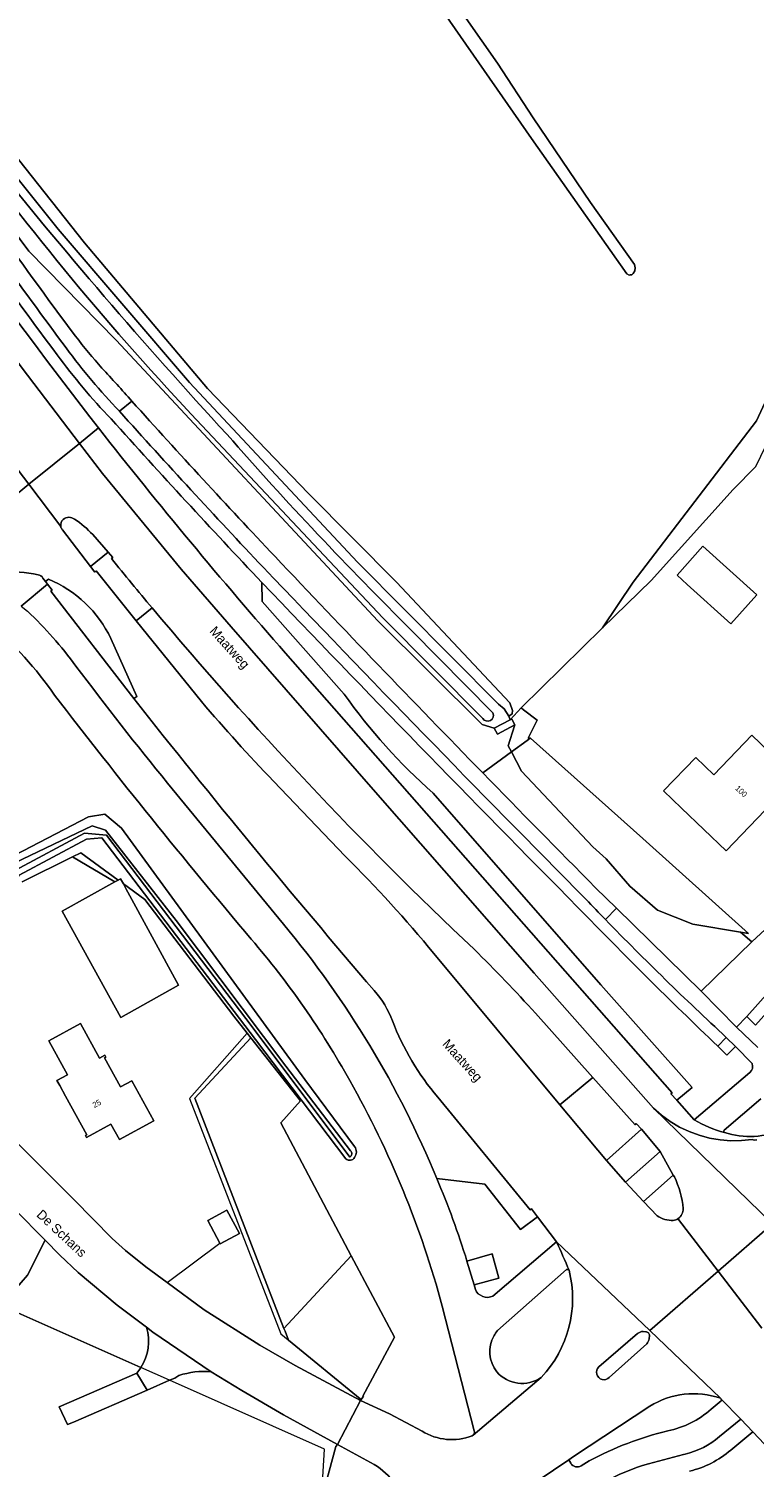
# Model space of a CAD drawing. Header units: metres. Extents: x 151448 to 154749, y 463108 to 465296.
# Tile 385 of 449: x 154002 to 154098, y 464596 to 464786. Entities that reach past the tile are written whole.
import ezdxf
from ezdxf.enums import TextEntityAlignment as Align

# ---------------------------------------------------------------- set-up
doc = ezdxf.new("R2010")
doc.units = ezdxf.units.M
for name, color, linetype, lineweight in [('B-PV-GR-BEPLANTING_CULTUUR_BODEMBEDEKKER-GV', 253, 'Continuous', 9), ('B-PV-GR-BEPLANTING_CULTUUR_BOSPLANTSOEN-GV', 253, 'Continuous', 9), ('B-PV-GR-GRAS-GV', 253, 'Continuous', 9), ('B-PV-GR-GROENVOORZIENING-GV', 253, 'Continuous', 9), ('B-PV-GR-HAAG-GV', 253, 'Continuous', 9), ('B-PV-IE-TERREINAFSCHEIDING_KUNSTMATIG_HEKWERK-G', 253, 'Continuous', 9), ('B-PV-OG-BEBOUWING-GV', 1, 'Continuous', 9), ('B-PV-OG-BEBOUWING-T18', 2, 'Continuous', 9), ('B-PV-OG-TERREIN_BEGROEID-GV', 253, 'Continuous', 9), ('B-PV-OG-TERREIN_ERF-GV', 253, 'Continuous', 9), ('B-PV-OG-TERREIN_OEVER-GV', 253, 'Continuous', 9), ('B-PV-OG-TOPOGRAFIE-T18', 2, 'Continuous', 9), ('B-PV-OG-WATER-GV', 253, 'Continuous', 9), ('B-PV-OG-WATER_SLOOT-GV', 253, 'Continuous', 9), ('B-PV-VH-GESLOTENVERHARDING_ASFALT-GV', 253, 'Continuous', 9), ('B-PV-VH-GESLOTENVERHARDING_BETON-GV', 253, 'Continuous', 9), ('B-PV-VH-HALFVERHARDING_GRAVEL-GV', 253, 'Continuous', 9), ('B-PV-VH-OPENVERHARDING_BETONSTRAATSTEEN-GV', 253, 'Continuous', 9), ('B-PV-VH-OPENVERHARDING_TEGEL-GV', 253, 'Continuous', 9)]:
    doc.layers.add(name, color=color, linetype=linetype, lineweight=lineweight)
doc.styles.add('Drong', font='txt', dxfattribs={"height": 1.8})

msp = doc.modelspace()

# ---------------------------------------------------------------- linework, layer by layer
at = {"layer": 'B-PV-GR-BEPLANTING_CULTUUR_BODEMBEDEKKER-GV', "flags": 128}
msp.add_lwpolyline([(154017.357, 464614.869), (154013.509, 464617.765), (154008.355, 464622.082), (154005.912, 464624.374), (154003.98, 464626.345), (154001.655, 464621.752), (154000, 464619.799), (153998.245, 464617.728), (154000, 464616.947), (154016.603, 464609.56)], dxfattribs=at)
at = {"layer": 'B-PV-GR-BEPLANTING_CULTUUR_BODEMBEDEKKER-GV'}
msp.add_lwpolyline([(154016.603, 464609.56, 0.2185035), (154017.357, 464614.869)], format="xyb", dxfattribs=at)
at = {"layer": 'B-PV-GR-BEPLANTING_CULTUUR_BOSPLANTSOEN-GV', "flags": 128}
for points in [[(154067.951, 464692.518), (154067.692, 464692.518), (154068.884, 464694.931), (154067.067, 464696.271), (154066.749, 464696.534), (154065.318, 464694.935), (154065.548, 464695.05), (154065.934, 464694.305), (154065.896, 464694.18), (154065.071, 464691.506), (154065.484, 464690.722), (154067.543, 464692.221)], [(154065.484, 464690.722), (154066.828, 464688.17), (154076.21, 464678.193), (154077.984, 464676.618), (154081.097, 464673.007), (154084.763, 464669.839), (154089.389, 464668.007), (154095.708, 464666.972), (154096.764, 464666.799), (154082.798, 464679.316), (154068.02, 464692.518), (154067.951, 464692.518), (154067.543, 464692.221)]]:
    msp.add_lwpolyline(points, close=True, dxfattribs=at)
at = {"layer": 'B-PV-GR-GRAS-GV', "flags": 128}
for points in [[(154051.244, 464799.238), (154063.642, 464781.52), (154068.355, 464774.308), (154075.918, 464763.155), (154081.731, 464754.987), (154081.817, 464754.532), (154081.769, 464754.169), (154081.548, 464753.815), (154081.377, 464753.634), (154081.124, 464753.603), (154081.026, 464753.584), (154080.69, 464753.765), (154068.137, 464771.596), (154051.816, 464795.048)], [(153979.5, 464794.084), (153985.575, 464785.275), (153991.288, 464778.968), (153996.086, 464774.341), (154009.17, 464757.828), (154025.403, 464738.648), (154038.708, 464724.793), (154050.347, 464713.11), (154065.254, 464697.174), (154065.645, 464696.195), (154065.594, 464695.748), (154065.156, 464695.422), (154065.318, 464694.935), (154066.749, 464696.534), (154077.509, 464707.066), (154081.525, 464713.096), (154097.813, 464734.364), (154120.579, 464783.401), (154124.531, 464795.1)]]:
    msp.add_lwpolyline(points, dxfattribs=at)
at = {"layer": 'B-PV-GR-GROENVOORZIENING-GV'}
for points in [[(153976.261, 464782.452, 0.0231355), (154011.051, 464733.433)], [(154005.565, 464743.084, -0.0077707), (153987.833, 464767.719)], [(154012.689, 464734.626, -0.0317017), (154005.565, 464743.084)], [(154032.586, 464713.059, -0.0067054), (154012.689, 464734.626)], [(154011.051, 464733.433, 0.0148322), (154035.712, 464703.744)], [(154001.676, 464709.276, -0.0457175), (154008.047, 464702.041)], [(154008.047, 464702.041, 0.0106475), (154020.146, 464686.605)], [(154055.147, 464685.275, -0.0558984), (154043.421, 464698.343)], [(154047.404, 464659.248, -0.0106108), (154015.702, 464697.747)], [(154035.408, 464668.027, -0.0763753), (154055.635, 464634.494)], [(154049.789, 464655.275, 0.095929), (154047.404, 464659.248)], [(154055.767, 464645.193, -0.0836944), (154049.789, 464655.275)]]:
    msp.add_lwpolyline(points, format="xyb", dxfattribs=at)
at = {"layer": 'B-PV-GR-GROENVOORZIENING-GV', "flags": 128}
msp.add_lwpolyline([(153993.538, 464774.805), (154005.705, 464759.651), (154023.033, 464739.445), (154045.173, 464715.724), (154063.759, 464697.014), (154064.523, 464696.383), (154065.156, 464695.422), (154065.594, 464695.748), (154065.645, 464696.195), (154065.254, 464697.174), (154050.347, 464713.11), (154038.708, 464724.793), (154025.403, 464738.648), (154009.17, 464757.828), (153996.086, 464774.341), (153991.288, 464778.968), (153991.593, 464778.21), (153991.86, 464776.367)], close=True, dxfattribs=at)
for points in [[(154043.421, 464698.343), (154032.629, 464710.558), (154032.586, 464713.059)], [(154015.702, 464697.747), (154004.765, 464711.923), (154004.913, 464712.043), (154004.319, 464712.847), (154000.842, 464709.927), (154001.676, 464709.276)], [(154035.712, 464703.744), (154086.661, 464645.775), (154086.521, 464645.646), (154087.281, 464644.803), (154089.316, 464646.496), (154077.268, 464660.028), (154055.147, 464685.275)], [(154020.146, 464686.605), (154035.408, 464668.027)], [(154055.635, 464634.494), (154061.998, 464633.742), (154066.696, 464627.752), (154068.925, 464629.433), (154068.123, 464630.496), (154067.961, 464630.349), (154055.767, 464645.193)]]:
    msp.add_lwpolyline(points, dxfattribs=at)
at = {"layer": 'B-PV-GR-HAAG-GV'}
for points in [[(153976.261, 464782.452, 0.0231355), (154011.051, 464733.433)], [(154005.565, 464743.084, -0.0077707), (153987.833, 464767.719)], [(154012.689, 464734.626, -0.0317017), (154005.565, 464743.084)], [(154032.586, 464713.059, -0.0067054), (154012.689, 464734.626)], [(154011.051, 464733.433, 0.0148322), (154035.712, 464703.744)], [(154001.676, 464709.276, -0.0457175), (154008.047, 464702.041)], [(154008.047, 464702.041, 0.0106475), (154020.146, 464686.605)], [(154055.147, 464685.275, -0.0558984), (154043.421, 464698.343)], [(154047.404, 464659.248, -0.0106108), (154015.702, 464697.747)], [(154035.408, 464668.027, -0.0763753), (154055.635, 464634.494)], [(154049.789, 464655.275, 0.095929), (154047.404, 464659.248)], [(154055.767, 464645.193, -0.0836944), (154049.789, 464655.275)]]:
    msp.add_lwpolyline(points, format="xyb", dxfattribs=at)
at = {"layer": 'B-PV-GR-HAAG-GV', "flags": 128}
for points in [[(154043.421, 464698.343), (154032.629, 464710.558), (154032.586, 464713.059)], [(154015.702, 464697.747), (154004.765, 464711.923), (154004.913, 464712.043), (154004.319, 464712.847), (154000.842, 464709.927), (154001.676, 464709.276)], [(154035.712, 464703.744), (154086.661, 464645.775), (154086.521, 464645.646), (154087.281, 464644.803), (154089.316, 464646.496)], [(154020.146, 464686.605), (154035.408, 464668.027)], [(154089.316, 464646.496), (154077.268, 464660.028), (154055.147, 464685.275)], [(154055.635, 464634.494), (154061.998, 464633.742), (154066.696, 464627.752), (154068.925, 464629.433), (154068.123, 464630.496), (154067.961, 464630.349), (154055.767, 464645.193)]]:
    msp.add_lwpolyline(points, dxfattribs=at)
at = {"layer": 'B-PV-IE-TERREINAFSCHEIDING_KUNSTMATIG_HEKWERK-G', "flags": 128}
for points in [[(154030.639, 464653.661), (154023.028, 464645.017), (154029.656, 464627.942)], [(154035.493, 464614.719), (154023.743, 464645.077), (154031.132, 464653.034)], [(154029.656, 464627.942), (154035.07, 464613.991), (154045.527, 464605.424), (154045.577, 464605.218)], [(154020.083, 464620.765), (154027.034, 464625.976)], [(154020.384, 464607.877), (154016.603, 464609.56), (154000, 464616.947)], [(154035.636, 464614.349), (154035.493, 464614.719)], [(154040.418, 464592.174), (154040.835, 464598.778), (154020.384, 464607.877)]]:
    msp.add_lwpolyline(points, dxfattribs=at)
at = {"layer": 'B-PV-OG-BEBOUWING-GV', "flags": 128}
for points in [[(154094.426, 464707.613), (154097.868, 464711.449), (154090.734, 464717.856), (154087.328, 464714.019), (154088.679, 464712.786)], [(154103.045, 464687.303), (154097.19, 464692.93), (154092.181, 464687.719), (154089.802, 464690.006), (154085.554, 464685.586), (154087.933, 464683.3), (154093.788, 464677.672)], [(154013.635, 464673.812), (154013.202, 464673.574), (154006.258, 464669.743), (154013.972, 464655.688), (154021.568, 464659.957), (154014.627, 464672.736), (154014.308, 464673.322), (154013.948, 464673.985)], [(154011.872, 464650.73), (154011.17, 464650.346), (154008.669, 464654.908), (154004.494, 464652.619), (154006.931, 464648.172), (154005.552, 464647.416), (154005.931, 464646.726), (154006.687, 464645.346), (154009.475, 464640.26), (154009.299, 464640.164), (154009.444, 464639.901), (154012.659, 464641.663), (154013.781, 464639.617), (154018.317, 464642.103), (154015.431, 464647.368), (154013.936, 464646.548), (154011.841, 464650.371), (154012.016, 464650.467)], [(154027.034, 464625.976), (154027.097, 464625.86), (154029.637, 464627.211), (154027.935, 464630.293), (154025.448, 464628.942)]]:
    msp.add_lwpolyline(points, close=True, dxfattribs=at)
at = {"layer": 'B-PV-OG-TERREIN_BEGROEID-GV'}
for points in [[(154001.834, 464756.725, -0.0116749), (153967.197, 464806.981)], [(153996.961, 464760.771, 0.0079178), (154008, 464745.526)], [(154008, 464745.526, 0.0148091), (154011.488, 464741.32)], [(154011.488, 464741.32, -0.0064402), (154015.432, 464736.974)], [(154015.432, 464736.974, 0.0061466), (154034.31, 464716.48)], [(154018.098, 464709.713, -0.0040515), (154012.729, 464716.224)], [(154034.31, 464716.48, 0.0038824), (154061.693, 464687.966)], [(154074.262, 464670.222, -0.0045791), (154032.586, 464713.059)], [(154060.557, 464664.71, -0.0293927), (154018.098, 464709.713)], [(154005.227, 464698.208, 0.0669446), (153996.72, 464707.627)], [(154031.166, 464666.04, -0.0112737), (154005.227, 464698.208)], [(154043.421, 464698.343, 0.0558984), (154055.147, 464685.275)], [(154024.618, 464697.362, 0.0155299), (154034.089, 464686.871)], [(154061.693, 464687.966, 0.0020304), (154076.587, 464672.823)], [(154043.549, 464676.981, -0.0242535), (154055.264, 464664.163)], [(154092.687, 464651.929, -0.0095867), (154074.262, 464670.222)], [(154044.158, 464647.394, 0.0511457), (154031.166, 464666.04)], [(154068.66, 464656.262, 0.0135947), (154060.557, 464664.71)], [(154096.943, 464648.45, 0.2996213), (154097.224, 464649.628)], [(154056.372, 464617.647, 0.062935), (154044.158, 464647.394)], [(154093.572, 464640.543, 0.1763155), (154101.393, 464640.916)], [(154093.535, 464640.842, 0.4845692), (154093.572, 464640.543)], [(154044.78, 464637.247, -0.4861075), (154043.669, 464637.073)], [(154044.8, 464638.712, -0.331744), (154044.78, 464637.247)], [(154055.635, 464634.494, -0.0254162), (154059.624, 464623.601)], [(154069.412, 464608.265, 0.2582047), (154073.078, 464622.385)], [(154073.078, 464622.385, 0.3607207), (154072.726, 464622.474)], [(154060.738, 464619.869, 0.4390499), (154063.04, 464618.988)], [(154063.641, 464614.429, 0.033734), (154063.187, 464613.763)], [(154063.187, 464613.763, 0.3005749), (154063.549, 464608.999)], [(154063.549, 464608.999, 0.3854696), (154069.412, 464608.265)], [(154093.055, 464605.503, 0.2275079), (154083.741, 464604.466)], [(154093.153, 464605.402, 0.1456272), (154093.055, 464605.503)], [(154093.134, 464605.155, 0.2792574), (154093.153, 464605.402)], [(154086.105, 464601.221, 0.1345954), (154091.815, 464604.066)], [(154053.693, 464601.178, 0.2375952), (154060.322, 464600.577)], [(154060.322, 464600.577, 0.3884239), (154060.563, 464601.202)], [(154075.726, 464597.254, -0.0621599), (154086.105, 464601.221)], [(154094.399, 464598.679, -0.1230894), (154088.975, 464595.911)], [(154051.379, 464590.817, 0.2295336), (154047.405, 464596.759)], [(154073.308, 464596.947, 0.4200967), (154074.693, 464596.605)]]:
    msp.add_lwpolyline(points, format="xyb", dxfattribs=at)
at = {"layer": 'B-PV-OG-TERREIN_BEGROEID-GV', "flags": 128}
for points in [[(154108.166, 464745.52), (154106.738, 464746.754), (154112.766, 464760.118), (154113.604, 464766.036), (154118.058, 464775.939), (154120.579, 464783.401), (154097.813, 464734.364), (154081.525, 464713.096), (154077.509, 464707.066), (154083.904, 464713.326), (154094.715, 464725.328), (154097.714, 464728.348), (154100.31, 464733.724), (154103.675, 464740.205)], [(154097.207, 464665.684), (154090.509, 464659.166), (154095.186, 464654.445), (154096.542, 464655.824), (154118.654, 464680.647), (154115.918, 464683.078), (154106.557, 464674.346)], [(154071.885, 464644.2), (154078.006, 464636.848), (154082.631, 464640.974), (154081.955, 464641.732), (154081.786, 464641.541), (154076.207, 464647.798)], [(154044.336, 464624.285), (154035.493, 464614.719), (154035.636, 464614.349), (154036.101, 464613.147), (154045.527, 464605.424), (154045.577, 464605.218), (154045.993, 464605.794), (154045.883, 464605.806), (154050.08, 464613.55)]]:
    msp.add_lwpolyline(points, close=True, dxfattribs=at)
for points in [[(154061.693, 464687.966), (154065.484, 464690.722), (154065.071, 464691.506), (154065.896, 464694.18), (154065.934, 464694.305), (154063.644, 464693.065), (154063.224, 464693.843), (154061.647, 464694.346), (154047.888, 464707.994), (154013.345, 464744.987), (154001.834, 464756.725)], [(154012.729, 464716.224), (154012.903, 464716.369), (154012.298, 464717.045), (154009.954, 464715.151)], [(154009.954, 464715.151), (154010.533, 464714.428), (154010.71, 464714.58), (154016.006, 464708.023), (154018.098, 464709.713)], [(154032.586, 464713.059), (154032.629, 464710.558), (154043.421, 464698.343)], [(154018.098, 464709.713), (154016.006, 464708.023), (154024.618, 464697.362)], [(153983.644, 464706.937), (153990.134, 464693.933), (153999.074, 464676.635), (154000, 464677.116), (154009.704, 464682.148), (154011.877, 464682.506), (154014.082, 464680.69), (154038.245, 464647.554), (154044.8, 464638.712)], [(154095.708, 464666.972), (154089.389, 464668.007), (154084.763, 464669.839), (154081.097, 464673.007), (154077.984, 464676.618), (154076.21, 464678.193), (154066.828, 464688.17), (154065.484, 464690.722), (154061.693, 464687.966)], [(154034.089, 464686.871), (154043.549, 464676.981)], [(154055.147, 464685.275), (154077.268, 464660.028), (154089.316, 464646.496), (154087.281, 464644.803)], [(154043.669, 464637.073), (154031.751, 464652.793), (154011.462, 464679.379), (154009.466, 464679.229), (154000.564, 464674.461)], [(154000.951, 464673.598), (154007.594, 464676.871), (154008.693, 464677.412), (154013.635, 464673.812), (154013.948, 464673.985), (154014.308, 464673.322), (154017.152, 464671.251), (154028.891, 464655.889), (154030.639, 464653.661), (154031.132, 464653.034), (154037.65, 464644.725), (154035.061, 464641.805), (154044.336, 464624.285), (154050.08, 464613.55), (154045.883, 464605.806), (154045.993, 464605.794), (154045.577, 464605.218), (154049.408, 464603.45), (154053.693, 464601.178)], [(154076.587, 464672.823), (154079.355, 464670.107), (154090.509, 464659.166), (154097.207, 464665.684), (154095.708, 464666.972)], [(154055.264, 464664.163), (154071.885, 464644.2), (154076.207, 464647.798), (154068.66, 464656.262)], [(154097.224, 464649.628), (154095.042, 464651.894), (154093.894, 464650.741), (154092.687, 464651.929)], [(154087.281, 464644.803), (154089.605, 464642.223), (154096.943, 464648.45)], [(154098.393, 464645.004), (154093.535, 464640.842)], [(154063.04, 464618.988), (154071.426, 464626.118), (154068.925, 464629.433), (154066.696, 464627.752), (154061.998, 464633.742), (154055.635, 464634.494)], [(154059.624, 464623.601), (154062.925, 464624.532), (154063.83, 464621.335), (154060.558, 464620.461), (154060.738, 464619.869)], [(154072.726, 464622.474), (154063.641, 464614.429)], [(154060.563, 464601.202), (154056.372, 464617.647)], [(154091.815, 464604.066), (154093.134, 464605.155)], [(154083.741, 464604.466), (154073.666, 464597.826), (154073.036, 464597.39), (154073.308, 464596.947)], [(154135.891, 464560.413), (154133.834, 464562.577), (154119.709, 464577.433), (154097.329, 464601.076), (154094.399, 464598.679)], [(154047.405, 464596.759), (154042.538, 464599.421), (154042.342, 464599.134), (154040.418, 464592.174), (154040.201, 464591.39), (154040.287, 464590.55), (154040.671, 464586.384), (154040.885, 464586.046)], [(154074.693, 464596.605), (154075.726, 464597.254)]]:
    msp.add_lwpolyline(points, dxfattribs=at)
at = {"layer": 'B-PV-OG-TERREIN_ERF-GV', "flags": 128}
for points in [[(154097.714, 464728.348), (154094.715, 464725.328), (154083.904, 464713.326), (154077.509, 464707.066), (154066.749, 464696.534), (154067.067, 464696.271), (154068.884, 464694.931), (154067.692, 464692.518), (154067.951, 464692.518), (154068.02, 464692.518), (154082.798, 464679.316), (154096.764, 464666.799), (154095.708, 464666.972), (154097.207, 464665.684), (154106.557, 464674.346)], [(154000, 464639.511), (154007.786, 464631.73), (154012.85, 464626.58), (154014.578, 464625.002), (154017.289, 464622.829), (154020.083, 464620.765), (154024.944, 464617.174), (154032.313, 464612.497), (154036.982, 464609.821), (154045.577, 464605.218), (154045.527, 464605.424), (154036.101, 464613.147), (154035.636, 464614.349), (154035.493, 464614.719), (154023.743, 464645.077), (154031.132, 464653.034), (154030.639, 464653.661), (154028.891, 464655.889), (154017.152, 464671.251), (154014.308, 464673.322), (154014.627, 464672.736), (154021.568, 464659.957), (154013.972, 464655.688), (154006.258, 464669.743), (154013.202, 464673.574), (154007.594, 464676.871), (154000.951, 464673.598)], [(154016.603, 464609.56), (154000, 464616.947), (153998.245, 464617.728), (153997.22, 464618.184), (153964.94, 464608.591), (153957.264, 464607.507), (153948.589, 464604.816), (153882.295, 464584.25), (153839.089, 464556.991), (153838.307, 464556.46), (153838.309, 464556.452), (153849.612, 464513.342), (153865.547, 464501.261), (153894.274, 464483.88), (153916.047, 464466.171), (153921.589, 464450.453)], [(153942.444, 464425.39), (153966.511, 464457.917), (153967.373, 464458.706), (153975.115, 464465.796), (153978.765, 464469.138), (153982.673, 464476.594), (153983.755, 464478.659), (153992.629, 464495.59), (153994.008, 464500), (153996.327, 464507.414), (154000, 464519.16), (154019.005, 464579.929), (154040.287, 464590.55), (154040.201, 464591.39), (154040.418, 464592.174), (154042.342, 464599.134), (154042.538, 464599.421), (154035.432, 464603.311), (154029.919, 464606.542), (154025.896, 464609.013)], [(154021.642, 464608.507), (154021.076, 464608.179), (154020.384, 464607.877), (154017.434, 464606.592), (154007.737, 464602.367), (154006.932, 464602.072), (154005.86, 464604.362), (154016.073, 464608.832)]]:
    msp.add_lwpolyline(points, dxfattribs=at)
for points in [[(154094.426, 464707.613), (154088.679, 464712.786), (154087.328, 464714.019), (154090.734, 464717.856), (154097.868, 464711.449)], [(154065.934, 464694.305), (154065.548, 464695.05), (154065.318, 464694.935), (154063.224, 464693.843), (154063.644, 464693.065)], [(154103.045, 464687.303), (154093.788, 464677.672), (154087.933, 464683.3), (154085.554, 464685.586), (154089.802, 464690.006), (154092.181, 464687.719), (154097.19, 464692.93)], [(154013.202, 464673.574), (154013.635, 464673.812), (154008.693, 464677.412), (154007.594, 464676.871)], [(154005.931, 464646.726), (154005.552, 464647.416), (154006.931, 464648.172), (154004.494, 464652.619), (154008.669, 464654.908), (154011.17, 464650.346), (154011.872, 464650.73), (154012.016, 464650.467), (154011.841, 464650.371), (154013.936, 464646.548), (154015.431, 464647.368), (154018.317, 464642.103), (154013.781, 464639.617), (154012.659, 464641.663), (154009.444, 464639.901), (154009.299, 464640.164), (154009.475, 464640.26), (154006.687, 464645.346)], [(153940.851, 464618.204), (153948.589, 464604.816), (153957.264, 464607.507), (153964.94, 464608.591), (153997.22, 464618.184), (153998.245, 464617.728), (154000, 464619.799), (154001.655, 464621.752), (154003.98, 464626.345), (154000, 464630.405), (153985.459, 464645.324), (153984.743, 464646.059), (153982.228, 464648.458), (153981.033, 464649.598), (153978.922, 464651.742), (153976.366, 464649.153), (153964.246, 464636.747), (153954.837, 464626.917), (153953.246, 464625.256), (153952.726, 464624.712)], [(154029.637, 464627.211), (154027.097, 464625.86), (154027.034, 464625.976), (154025.448, 464628.942), (154027.935, 464630.293)], [(154017.434, 464606.592), (154016.073, 464608.832), (154005.86, 464604.362), (154006.932, 464602.072), (154007.737, 464602.367)]]:
    msp.add_lwpolyline(points, close=True, dxfattribs=at)
at = {"layer": 'B-PV-OG-TERREIN_ERF-GV'}
for points in [[(154016.073, 464608.832, 0.0586225), (154016.603, 464609.56)], [(154025.896, 464609.013, 0.1015684), (154021.642, 464608.507)]]:
    msp.add_lwpolyline(points, format="xyb", dxfattribs=at)
at = {"layer": 'B-PV-OG-TERREIN_OEVER-GV'}
for points in [[(153967.197, 464806.981, 0.0116749), (154001.834, 464756.725)], [(154023.271, 464735.243, -0.0322943), (153991.103, 464774.336)], [(153996.217, 464769.554, 0.0172676), (154027.991, 464732.556)], [(154027.991, 464732.556, 0.0170946), (154052.299, 464706.743)], [(154063.042, 464695.856, -0.9395242), (154061.705, 464695.136)], [(154043.669, 464637.073, 0.4861075), (154044.78, 464637.247)], [(154044.264, 464638.146, -0.475973), (154044.175, 464637.312)], [(154044.78, 464637.247, 0.331744), (154044.8, 464638.712)]]:
    msp.add_lwpolyline(points, format="xyb", dxfattribs=at)
at = {"layer": 'B-PV-OG-TERREIN_OEVER-GV', "flags": 128}
for points in [[(154001.834, 464756.725), (154013.345, 464744.987), (154047.888, 464707.994), (154061.647, 464694.346), (154063.224, 464693.843), (154065.318, 464694.935), (154065.156, 464695.422), (154064.523, 464696.383), (154063.759, 464697.014), (154045.173, 464715.724), (154023.033, 464739.445), (154005.705, 464759.651), (153993.538, 464774.805), (153991.86, 464776.367), (153968.675, 464807.279)], [(154061.705, 464695.136), (154048.519, 464708.399), (154023.271, 464735.243)], [(154044.8, 464638.712), (154038.245, 464647.554), (154014.082, 464680.69), (154011.877, 464682.506), (154009.704, 464682.148), (154000, 464677.116), (153999.074, 464676.635), (153990.134, 464693.933), (153983.644, 464706.937), (153984.836, 464700.966), (153986.053, 464698.726), (153998.568, 464675.413), (153999.492, 464675.854), (154000, 464676.097), (154010.181, 464680.957), (154011.967, 464680.421), (154021.293, 464668.513), (154035.743, 464649.31), (154044.264, 464638.146)], [(154052.299, 464706.743), (154063.042, 464695.856)], [(154044.175, 464637.312), (154031.274, 464654.46), (154012.087, 464679.736), (154009.198, 464680.033), (154000, 464675.106), (153999.917, 464675.061), (154000, 464674.907), (154000.311, 464674.326), (154000.447, 464674.072), (154000.564, 464674.461), (154009.466, 464679.229), (154011.462, 464679.379), (154031.751, 464652.793), (154043.669, 464637.073)]]:
    msp.add_lwpolyline(points, dxfattribs=at)
at = {"layer": 'B-PV-OG-WATER-GV', "flags": 128}
msp.add_lwpolyline([(154044.264, 464638.146), (154035.743, 464649.31), (154021.293, 464668.513), (154011.967, 464680.421), (154010.181, 464680.957), (154000, 464676.097), (153999.492, 464675.854), (153999.917, 464675.061), (154000, 464675.106), (154009.198, 464680.033), (154012.087, 464679.736), (154031.274, 464654.46), (154044.175, 464637.312)], dxfattribs=at)
at = {"layer": 'B-PV-OG-WATER-GV'}
msp.add_lwpolyline([(154044.175, 464637.312, 0.475973), (154044.264, 464638.146)], format="xyb", dxfattribs=at)
at = {"layer": 'B-PV-OG-WATER_SLOOT-GV', "flags": 128}
for points in [[(154051.816, 464795.048), (154068.137, 464771.596), (154080.69, 464753.765), (154081.026, 464753.584), (154081.124, 464753.603), (154081.377, 464753.634), (154081.548, 464753.815), (154081.769, 464754.169), (154081.817, 464754.532), (154081.731, 464754.987), (154075.918, 464763.155), (154068.355, 464774.308), (154063.642, 464781.52), (154051.244, 464799.238)], [(154023.271, 464735.243), (154048.519, 464708.399), (154061.705, 464695.136)], [(154063.042, 464695.856), (154052.299, 464706.743)]]:
    msp.add_lwpolyline(points, dxfattribs=at)
at = {"layer": 'B-PV-OG-WATER_SLOOT-GV'}
for points in [[(153991.103, 464774.336, 0.0322943), (154023.271, 464735.243)], [(154027.991, 464732.556, -0.0172676), (153996.217, 464769.554)], [(154052.299, 464706.743, -0.0170946), (154027.991, 464732.556)], [(154061.705, 464695.136, 0.9395242), (154063.042, 464695.856)]]:
    msp.add_lwpolyline(points, format="xyb", dxfattribs=at)
at = {"layer": 'B-PV-VH-GESLOTENVERHARDING_ASFALT-GV'}
for points in [[(154011.051, 464733.433, -0.0231355), (153976.261, 464782.452)], [(153989.069, 464768.569, 0.0077768), (154006.77, 464743.977)], [(154008, 464745.526, -0.0079178), (153996.961, 464760.771)], [(154011.488, 464741.32, -0.0148091), (154008, 464745.526)], [(154006.77, 464743.977, 0.0317931), (154013.789, 464735.646)], [(154015.432, 464736.974, 0.0064402), (154011.488, 464741.32)], [(154034.31, 464716.48, -0.0061466), (154015.432, 464736.974)], [(154013.789, 464735.646, 0.0061856), (154032.776, 464715.032)], [(154035.712, 464703.744, -0.0148322), (154011.051, 464733.433)], [(154006.055, 464720.444, -0.2662661), (154006.389, 464721.383)], [(154006.389, 464721.383, -0.3516806), (154007.879, 464721.399)], [(154007.879, 464721.399, -0.0635108), (154010.265, 464719.375)], [(154006.264, 464719.989, -0.1295861), (154006.055, 464720.444)], [(154012.729, 464716.224, 0.0040515), (154018.098, 464709.713)], [(154032.776, 464715.032, 0.0046926), (154075.327, 464671.278)], [(154061.693, 464687.966, -0.0038824), (154034.31, 464716.48)], [(153998.178, 464714.54, -0.0475258), (154003.059, 464714.092)], [(154003.059, 464714.092, -0.1921443), (154003.708, 464713.637)], [(154004.416, 464713.485, -0.1857202), (154012.66, 464705.678)], [(154008.047, 464702.041, 0.0457175), (154001.676, 464709.276)], [(154018.098, 464709.713, 0.0293927), (154060.557, 464664.71)], [(153996.72, 464707.627, -0.0669446), (154005.227, 464698.208)], [(154020.146, 464686.605, -0.0106475), (154008.047, 464702.041)], [(154005.227, 464698.208, 0.0112737), (154031.166, 464666.04)], [(154015.702, 464697.747, 0.0106108), (154047.404, 464659.248)], [(154034.089, 464686.871, -0.0155299), (154024.618, 464697.362)], [(154076.587, 464672.823, -0.0020304), (154061.693, 464687.966)], [(154055.264, 464664.163, 0.0242535), (154043.549, 464676.981)], [(154075.327, 464671.278, 0.0022919), (154077.895, 464668.612)], [(154055.635, 464634.494, 0.0763753), (154035.408, 464668.027)], [(154077.895, 464668.612, 0.0135166), (154093.824, 464653.083)], [(154031.166, 464666.04, -0.0511457), (154044.158, 464647.394)], [(154060.557, 464664.71, -0.0135947), (154068.66, 464656.262)], [(154047.404, 464659.248, -0.095929), (154049.789, 464655.275)], [(154049.789, 464655.275, 0.0836944), (154055.767, 464645.193)], [(154097.224, 464649.628, -0.2996213), (154096.943, 464648.45)], [(154044.158, 464647.394, -0.062935), (154056.372, 464617.647)], [(154093.572, 464640.543, -0.076047), (154089.605, 464642.223)], [(154089.605, 464642.223, 0.076047), (154093.572, 464640.543)], [(154101.393, 464640.916, -0.1763155), (154093.572, 464640.543)], [(154093.572, 464640.543, -0.4845692), (154093.535, 464640.842)], [(154059.624, 464623.601, 0.0254162), (154055.635, 464634.494)], [(154086.973, 464634.694, -0.090358), (154088.14, 464630.52)], [(154086.828, 464628.942, -0.1556444), (154084.702, 464629.561)], [(154088.14, 464630.52, -0.2577252), (154087.442, 464629.183)], [(154087.442, 464629.183, -0.1089554), (154086.828, 464628.942)], [(154073.078, 464622.385, 0.0134806), (154071.426, 464626.118)], [(154071.426, 464626.118, -0.0134806), (154073.078, 464622.385)], [(154073.078, 464622.385, -0.2582047), (154069.412, 464608.265)], [(154072.726, 464622.474, -0.3607207), (154073.078, 464622.385)], [(154063.04, 464618.988, -0.4390499), (154060.738, 464619.869)], [(154063.187, 464613.763, -0.033734), (154063.641, 464614.429)], [(154063.549, 464608.999, -0.3005749), (154063.187, 464613.763)], [(154082.116, 464614.035, -0.1884376), (154082.854, 464614.31)], [(154083.207, 464614.278, -0.4472865), (154083.672, 464613.766)], [(154083.653, 464613.345, -0.1073139), (154083.327, 464612.674)], [(154069.412, 464608.265, -0.3854696), (154063.549, 464608.999)], [(154078.394, 464608.259, -1.0136249), (154076.996, 464609.65)], [(154083.741, 464604.466, -0.2275079), (154093.055, 464605.503)], [(154093.055, 464605.503, -0.1456272), (154093.153, 464605.402)], [(154093.153, 464605.402, -0.2792574), (154093.134, 464605.155)], [(154091.815, 464604.066, -0.1345954), (154086.105, 464601.221)], [(154060.322, 464600.577, -0.2375952), (154053.693, 464601.178)], [(154060.563, 464601.202, -0.3884239), (154060.322, 464600.577)], [(154086.105, 464601.221, 0.0621599), (154075.726, 464597.254)], [(154088.399, 464598.159, 0.1256862), (154092.904, 464600.455)], [(154047.405, 464596.759, -0.2295336), (154051.379, 464590.817)], [(154072.182, 464590.597, -0.1087485), (154083.544, 464596.875)], [(154074.693, 464596.605, -0.4200967), (154073.308, 464596.947)]]:
    msp.add_lwpolyline(points, format="xyb", dxfattribs=at)
at = {"layer": 'B-PV-VH-GESLOTENVERHARDING_ASFALT-GV', "flags": 128}
for points in [[(153973.605, 464780.628), (153981.081, 464769.282), (153995.592, 464748.638), (154000.968, 464741.305), (154008.524, 464731.391), (154011.051, 464733.433)], [(153998.476, 464730.472), (154001.857, 464726.003), (154008.524, 464731.391), (154000.968, 464741.305), (153995.592, 464748.638), (153981.081, 464769.282), (153973.605, 464780.628)], [(153997.881, 464722.79), (154001.857, 464726.003), (153998.476, 464730.472), (153993.925, 464736.903), (153993.417, 464737.621), (153993.58, 464737.729)], [(154013.789, 464735.646), (154015.432, 464736.974)], [(154015.432, 464736.974), (154013.789, 464735.646)], [(154011.051, 464733.433), (154008.524, 464731.391)], [(154087.442, 464629.183), (154087.533, 464629.064), (154092.749, 464622.269), (154099.893, 464628.497), (154084.231, 464643.756), (154068.497, 464661.563), (154047.561, 464685.438), (154028.504, 464707.217), (154021.948, 464714.812), (154011.545, 464727.426), (154008.524, 464731.391), (154001.857, 464726.003), (154006.055, 464720.444)], [(154008.524, 464731.391), (154011.545, 464727.426), (154021.948, 464714.812), (154028.504, 464707.217), (154047.561, 464685.438), (154068.497, 464661.563), (154084.231, 464643.756), (154085.295, 464642.824), (154086.44, 464641.994), (154087.656, 464641.272), (154088.933, 464640.664), (154090.261, 464640.177), (154091.627, 464639.813), (154093.022, 464639.576), (154094.432, 464639.469), (154095.846, 464639.49), (154097.252, 464639.642), (154097.51, 464639.54), (154097.83, 464639.56)], [(154006.055, 464720.444), (154001.857, 464726.003), (153997.881, 464722.79)], [(154024.618, 464697.362), (154016.006, 464708.023), (154010.71, 464714.58), (154010.533, 464714.428), (154009.954, 464715.151), (154006.264, 464719.989)], [(154010.265, 464719.375), (154012.298, 464717.045), (154012.903, 464716.369), (154012.729, 464716.224)], [(154003.708, 464713.637), (154004.047, 464713.194), (154004.416, 464713.485)], [(154012.66, 464705.678), (154016.081, 464698.027), (154015.702, 464697.747)], [(154089.605, 464642.223), (154087.281, 464644.803), (154086.521, 464645.646), (154086.661, 464645.775), (154035.712, 464703.744)], [(154035.408, 464668.027), (154020.146, 464686.605)], [(154043.549, 464676.981), (154034.089, 464686.871)], [(154077.895, 464668.612), (154079.355, 464670.107), (154076.587, 464672.823)], [(154097.959, 464651.772), (154095.186, 464654.445), (154090.509, 464659.166), (154079.355, 464670.107), (154077.895, 464668.612)], [(154084.702, 464629.561), (154082.885, 464631.442), (154080.51, 464634.017), (154078.006, 464636.848), (154071.885, 464644.2), (154055.264, 464664.163)], [(154068.66, 464656.262), (154076.207, 464647.798), (154081.786, 464641.541), (154081.955, 464641.732), (154082.631, 464640.974), (154085.1, 464638.045), (154086.829, 464634.906), (154086.973, 464634.694)], [(154093.824, 464653.083), (154095.042, 464651.894), (154097.224, 464649.628)], [(154096.943, 464648.45), (154089.605, 464642.223)], [(154055.767, 464645.193), (154067.961, 464630.349), (154068.123, 464630.496), (154068.925, 464629.433), (154071.426, 464626.118), (154083.75, 464614.423), (154092.749, 464622.269), (154087.533, 464629.064), (154087.442, 464629.183)], [(154093.535, 464640.842), (154098.393, 464645.004)], [(154097.83, 464639.56), (154097.51, 464639.54), (154097.252, 464639.642), (154095.846, 464639.49), (154094.432, 464639.469), (154093.022, 464639.576), (154091.627, 464639.813), (154090.261, 464640.177), (154088.933, 464640.664), (154087.656, 464641.272), (154086.44, 464641.994), (154085.295, 464642.824), (154084.231, 464643.756), (154099.893, 464628.497), (154111.482, 464615.538)], [(154161.083, 464545.127), (154163.099, 464541.767), (154163.152, 464541.679), (154163.942, 464540.356), (154164.269, 464540.551), (154167.815, 464542.668), (154166.991, 464544.085), (154166.875, 464544.296), (154166.694, 464544.536), (154157.908, 464558.161), (154157.636, 464558.537), (154154.14, 464564.184), (154151.186, 464568.952), (154147.638, 464573.851), (154114.799, 464611.604), (154111.482, 464615.538), (154099.893, 464628.497), (154092.749, 464622.269), (154098.524, 464614.745)], [(154071.426, 464626.118), (154063.04, 464618.988)], [(154093.055, 464605.503), (154083.75, 464614.423), (154071.426, 464626.118)], [(154060.738, 464619.869), (154060.558, 464620.461), (154059.624, 464623.601)], [(154063.641, 464614.429), (154072.726, 464622.474)], [(154098.524, 464614.745), (154092.749, 464622.269), (154083.75, 464614.423), (154093.055, 464605.503)], [(154056.372, 464617.647), (154060.563, 464601.202)], [(154076.996, 464609.65), (154082.116, 464614.035)], [(154083.327, 464612.674), (154078.394, 464608.259)], [(154082.854, 464614.31), (154083.207, 464614.278)], [(154083.672, 464613.766), (154083.653, 464613.345)], [(154060.322, 464600.577), (154060.42, 464600.625), (154069.412, 464608.265)], [(154069.412, 464608.265), (154060.42, 464600.625), (154060.322, 464600.577)], [(154053.693, 464601.178), (154049.408, 464603.45), (154045.577, 464605.218), (154042.538, 464599.421), (154047.405, 464596.759)], [(154093.134, 464605.155), (154091.815, 464604.066)], [(154092.904, 464600.455), (154095.728, 464602.741), (154093.153, 464605.402)], [(154093.153, 464605.402), (154095.728, 464602.741), (154097.329, 464601.076), (154119.709, 464577.433), (154133.834, 464562.577), (154135.891, 464560.413)], [(154060.885, 464589.514), (154069.006, 464594.676), (154073.036, 464597.39), (154073.666, 464597.826), (154083.741, 464604.466)], [(154073.036, 464597.39), (154069.006, 464594.676), (154069.299, 464594.259)], [(154073.308, 464596.947), (154073.036, 464597.39)], [(154083.544, 464596.875), (154088.184, 464598.098), (154088.399, 464598.159)], [(154075.726, 464597.254), (154074.693, 464596.605)]]:
    msp.add_lwpolyline(points, dxfattribs=at)
for points in [[(154044.336, 464624.285), (154035.061, 464641.805), (154037.65, 464644.725), (154031.132, 464653.034), (154023.743, 464645.077), (154035.493, 464614.719)], [(154085.1, 464638.045), (154080.51, 464634.017), (154082.885, 464631.442), (154086.829, 464634.906)]]:
    msp.add_lwpolyline(points, close=True, dxfattribs=at)
at = {"layer": 'B-PV-VH-GESLOTENVERHARDING_BETON-GV'}
for points in [[(154006.389, 464721.383, 0.2662661), (154006.055, 464720.444)], [(154007.879, 464721.399, 0.3516806), (154006.389, 464721.383)], [(154010.265, 464719.375, 0.0635108), (154007.879, 464721.399)], [(154006.055, 464720.444, 0.1295861), (154006.264, 464719.989)], [(154003.059, 464714.092, 0.0475258), (153998.178, 464714.54)], [(154003.708, 464713.637, 0.1921443), (154003.059, 464714.092)], [(154012.66, 464705.678, 0.1857202), (154004.416, 464713.485)], [(154088.14, 464630.52, 0.090358), (154086.973, 464634.694)], [(154084.702, 464629.561, 0.1556444), (154086.828, 464628.942)], [(154087.442, 464629.183, 0.2577252), (154088.14, 464630.52)], [(154086.828, 464628.942, 0.1089554), (154087.442, 464629.183)], [(154082.854, 464614.31, 0.1884376), (154082.116, 464614.035)], [(154083.672, 464613.766, 0.4472865), (154083.207, 464614.278)], [(154083.327, 464612.674, 0.1073139), (154083.653, 464613.345)], [(154076.996, 464609.65, 1.0136249), (154078.394, 464608.259)]]:
    msp.add_lwpolyline(points, format="xyb", dxfattribs=at)
at = {"layer": 'B-PV-VH-GESLOTENVERHARDING_BETON-GV', "flags": 128}
for points in [[(154006.264, 464719.989), (154009.954, 464715.151), (154012.298, 464717.045)], [(154012.298, 464717.045), (154010.265, 464719.375)], [(154000.842, 464709.927), (154004.319, 464712.847), (154004.047, 464713.194), (154003.708, 464713.637)], [(154004.416, 464713.485), (154004.047, 464713.194), (154004.319, 464712.847)], [(154004.319, 464712.847), (154004.913, 464712.043), (154004.765, 464711.923), (154015.702, 464697.747), (154016.081, 464698.027), (154012.66, 464705.678)], [(154086.973, 464634.694), (154086.829, 464634.906), (154082.885, 464631.442), (154084.702, 464629.561)], [(154082.116, 464614.035), (154076.996, 464609.65)], [(154078.394, 464608.259), (154083.327, 464612.674)], [(154083.207, 464614.278), (154082.854, 464614.31)], [(154083.653, 464613.345), (154083.672, 464613.766)]]:
    msp.add_lwpolyline(points, dxfattribs=at)
msp.add_lwpolyline([(154078.006, 464636.848), (154080.51, 464634.017), (154085.1, 464638.045), (154082.631, 464640.974)], close=True, dxfattribs=at)
at = {"layer": 'B-PV-VH-HALFVERHARDING_GRAVEL-GV'}
for points in [[(154006.77, 464743.977, -0.0077768), (153989.069, 464768.569)], [(153987.833, 464767.719, 0.0077707), (154005.565, 464743.084)], [(154013.789, 464735.646, -0.0317931), (154006.77, 464743.977)], [(154005.565, 464743.084, 0.0317017), (154012.689, 464734.626)], [(154012.689, 464734.626, 0.0067054), (154032.586, 464713.059)], [(154032.776, 464715.032, -0.0061856), (154013.789, 464735.646)], [(154075.327, 464671.278, -0.0046926), (154032.776, 464715.032)], [(154032.586, 464713.059, 0.0045791), (154074.262, 464670.222)], [(154077.895, 464668.612, -0.0022919), (154075.327, 464671.278)], [(154074.262, 464670.222, 0.0095867), (154092.687, 464651.929)], [(154093.824, 464653.083, -0.0135166), (154077.895, 464668.612)]]:
    msp.add_lwpolyline(points, format="xyb", dxfattribs=at)
at = {"layer": 'B-PV-VH-HALFVERHARDING_GRAVEL-GV', "flags": 128}
for points in [[(154117.317, 464676.825), (154118.724, 464678.499), (154119.729, 464679.692), (154118.654, 464680.647), (154096.542, 464655.824), (154097.681, 464654.698), (154114.487, 464673.504), (154116.273, 464675.502)], [(154092.687, 464651.929), (154093.824, 464653.083)]]:
    msp.add_lwpolyline(points, dxfattribs=at)
at = {"layer": 'B-PV-VH-OPENVERHARDING_BETONSTRAATSTEEN-GV', "flags": 128}
for points in [[(154000, 464630.405), (154003.98, 464626.345), (154005.912, 464624.374), (154008.355, 464622.082), (154013.509, 464617.765), (154017.357, 464614.869), (154018.215, 464614.223), (154025.896, 464609.013), (154029.919, 464606.542), (154035.432, 464603.311), (154042.538, 464599.421), (154045.577, 464605.218), (154036.982, 464609.821), (154032.313, 464612.497), (154024.944, 464617.174), (154020.083, 464620.765), (154017.289, 464622.829), (154014.578, 464625.002), (154012.85, 464626.58), (154007.786, 464631.73), (154000, 464639.511)], [(154025.896, 464609.013), (154018.215, 464614.223), (154017.357, 464614.869)], [(154016.073, 464608.832), (154017.434, 464606.592), (154020.384, 464607.877)], [(154020.384, 464607.877), (154021.076, 464608.179), (154021.642, 464608.507)]]:
    msp.add_lwpolyline(points, dxfattribs=at)
at = {"layer": 'B-PV-VH-OPENVERHARDING_BETONSTRAATSTEEN-GV'}
for points in [[(154017.357, 464614.869, -0.2185035), (154016.603, 464609.56)], [(154016.603, 464609.56, -0.0586225), (154016.073, 464608.832)], [(154021.642, 464608.507, -0.1015684), (154025.896, 464609.013)]]:
    msp.add_lwpolyline(points, format="xyb", dxfattribs=at)
at = {"layer": 'B-PV-VH-OPENVERHARDING_TEGEL-GV', "flags": 128}
for points in [[(154097.681, 464654.698), (154096.542, 464655.824), (154095.186, 464654.445), (154097.959, 464651.772)], [(154094.399, 464598.679), (154097.329, 464601.076), (154095.728, 464602.741), (154092.904, 464600.455)], [(154088.399, 464598.159), (154088.184, 464598.098), (154083.544, 464596.875)]]:
    msp.add_lwpolyline(points, dxfattribs=at)
for points in [[(154095.042, 464651.894), (154093.824, 464653.083), (154092.687, 464651.929), (154093.894, 464650.741)], [(154060.558, 464620.461), (154063.83, 464621.335), (154062.925, 464624.532), (154059.624, 464623.601)]]:
    msp.add_lwpolyline(points, close=True, dxfattribs=at)
at = {"layer": 'B-PV-VH-OPENVERHARDING_TEGEL-GV'}
for points in [[(154092.904, 464600.455, -0.1256862), (154088.399, 464598.159)], [(154088.975, 464595.911, 0.1230894), (154094.399, 464598.679)], [(154083.544, 464596.875, 0.1087485), (154072.182, 464590.597)]]:
    msp.add_lwpolyline(points, format="xyb", dxfattribs=at)

# ---------------------------------------------------------------- texts
at = {"layer": 'B-PV-OG-BEBOUWING-T18', "style": 'Drong'}
for s, rotation, p in [('100', 316.1, (154095.798, 464685.536)), ('25', 28.7, (154010.802, 464644.359))]:
    msp.add_text(s, height=0.75, rotation=rotation, dxfattribs=at).set_placement(p, align=Align.MIDDLE)
at = {"layer": 'B-PV-OG-TOPOGRAFIE-T18', "style": 'Drong'}
for s, rotation, p in [('Maatweg', 312.3, (154028.197, 464704.364)), ('Maatweg', 312.3, (154058.894, 464649.928)), ('De Schans', 317, (154006.199, 464627.267))]:
    msp.add_text(s, height=1.25, rotation=rotation, dxfattribs=at).set_placement(p, align=Align.MIDDLE)

doc.saveas('drawing.dxf')
